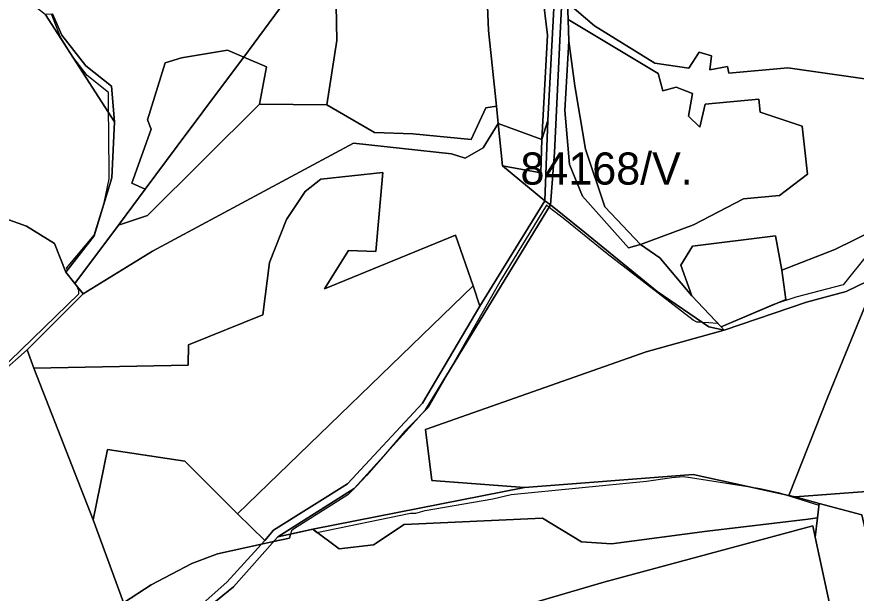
# Model space of a CAD drawing. Extents: x -477304 to -465429, y -1159113 to -1149210.
# Drawn here: x -471033.3 to -470641.9, y -1151400.7 to -1151131.8 of the extents above; entities that cross this region are included whole.
import ezdxf

# ---------------------------------------------------------------- set-up
doc = ezdxf.new("R2010")
doc.units = 0
for name, color, linetype in [('BPEJ_s', 7, 'Continuous'), ('orna_s', 7, 'Continuous'), ('ostatni_s', 7, 'Continuous'), ('PUPFL_s', 7, 'Continuous'), ('trav_porost_s', 7, 'Continuous')]:
    doc.layers.add(name, color=color, linetype=linetype)

msp = doc.modelspace()

# ---------------------------------------------------------------- linework, layer by layer
at = {"layer": 'BPEJ_s'}
for points in [[(-471042.12, -1151297.64), (-471004.36, -1151260.95), (-471004.36, -1151259.45), (-471005.33, -1151257.27), (-471006.22, -1151256.17), (-471010.41, -1151250.96), (-471009.65, -1151249.98), (-471010.12, -1151249), (-470997.16, -1151233.63), (-470992.57, -1151218.54), (-470990.28, -1151207.4), (-470990.4, -1151184.85), (-470990.45, -1151176.53), (-470990.5, -1151167.09), (-471000.52, -1151159.2), (-471007.56, -1151149.81), (-471009.97, -1151145.97), (-471012.9, -1151141.28), (-471016.95, -1151130.82)], [(-471042.12, -1151297.64), (-471004.36, -1151260.95), (-471004.36, -1151259.45), (-471005.33, -1151257.27), (-471006.22, -1151256.17), (-471010.41, -1151250.96), (-471009.65, -1151249.98), (-471010.12, -1151249), (-470997.16, -1151233.63), (-470992.57, -1151218.54), (-470990.28, -1151207.4), (-470990.4, -1151184.85), (-470990.45, -1151176.53), (-470990.5, -1151167.09), (-471000.52, -1151159.2), (-471007.56, -1151149.81), (-471009.97, -1151145.97), (-471012.9, -1151141.28), (-471016.95, -1151130.82)], [(-470636.6, -1151242.6), (-470647.91, -1151256.89), (-470670.09, -1151262.65), (-470680.39, -1151266.07), (-470704.83, -1151276.48), (-470706.5, -1151274.72), (-470706.78, -1151274.81), (-470710.56, -1151274.56), (-470713.79, -1151274.34), (-470714.92, -1151274.26), (-470716.17, -1151274.17), (-470717.55, -1151273.48), (-470717.88, -1151273.32), (-470757.98, -1151242.39), (-470778.46, -1151225.75), (-470783.58, -1151221.91), (-470785.19, -1151220.62), (-470786.37, -1151219.68), (-470807.47, -1151254.33), (-470831.39, -1151296.45), (-470841.39, -1151314.06), (-470844.19, -1151316.92), (-470846.79, -1151319.58), (-470852.27, -1151325.16), (-470862.25, -1151336.69), (-470870.18, -1151345.85), (-470874.77, -1151350.55), (-470876.19, -1151352), (-470878.93, -1151354.81), (-470904.32, -1151370.81), (-470905.17, -1151371.66), (-470905.59, -1151373.08)], [(-470636.6, -1151242.6), (-470647.91, -1151256.89), (-470670.09, -1151262.65), (-470680.39, -1151266.07), (-470704.83, -1151276.48), (-470706.5, -1151274.72), (-470706.78, -1151274.81), (-470710.56, -1151274.56), (-470713.79, -1151274.34), (-470714.92, -1151274.26), (-470716.17, -1151274.17), (-470717.55, -1151273.48), (-470717.88, -1151273.32), (-470757.98, -1151242.39), (-470778.46, -1151225.75), (-470783.58, -1151221.91), (-470785.19, -1151220.62), (-470786.37, -1151219.68), (-470807.47, -1151254.33), (-470831.39, -1151296.45), (-470841.39, -1151314.06), (-470844.19, -1151316.92), (-470846.79, -1151319.58), (-470852.27, -1151325.16), (-470862.25, -1151336.69), (-470870.18, -1151345.85), (-470874.77, -1151350.55), (-470876.19, -1151352), (-470878.93, -1151354.81), (-470904.32, -1151370.81), (-470905.17, -1151371.66)], [(-470983.47, -1151405.15), (-470970.66, -1151396.83), (-470951.67, -1151386.81), (-470939.73, -1151382.33), (-470919.16, -1151377.81), (-470913.56, -1151376.58), (-470906.15, -1151374.96), (-470905.59, -1151373.08), (-470895.32, -1151370.86), (-470893.33, -1151372.32), (-470849.71, -1151363.34), (-470847.15, -1151363.34), (-470842.88, -1151362.06), (-470811.31, -1151356.73), (-470802.78, -1151354.59), (-470739.64, -1151348.41), (-470727.9, -1151346.7), (-470722.57, -1151346.27), (-470719.16, -1151346.7), (-470692.38, -1151350.93), (-470686.73, -1151351.82), (-470678.2, -1151353.74), (-470674.67, -1151354.84), (-470659.26, -1151359.66), (-470659.16, -1151358.78), (-470639.21, -1151364.17)], [(-470905.17, -1151371.66), (-470905.59, -1151373.08), (-470895.32, -1151370.86), (-470893.33, -1151372.32), (-470849.71, -1151363.34), (-470847.15, -1151363.34), (-470842.88, -1151362.06), (-470811.31, -1151356.73), (-470802.78, -1151354.59), (-470739.64, -1151348.41), (-470727.9, -1151346.7), (-470722.57, -1151346.27), (-470719.16, -1151346.7), (-470692.38, -1151350.93), (-470686.73, -1151351.82), (-470678.2, -1151353.74), (-470674.67, -1151354.84), (-470659.26, -1151359.66), (-470659.16, -1151358.78), (-470639.21, -1151364.17)], [(-470905.59, -1151373.08), (-470906.15, -1151374.96), (-470913.56, -1151376.58), (-470919.16, -1151377.81), (-470939.73, -1151382.33), (-470951.67, -1151386.81), (-470970.66, -1151396.83), (-470983.47, -1151405.15)]]:
    msp.add_lwpolyline(points, dxfattribs=at)
at = {"layer": 'orna_s'}
for points in [[(-470888.72, -1151172.84), (-470884.07, -1151142.88), (-470884.39, -1151126.35), (-470868.62, -1151124.45), (-470814.19, -1151119.17), (-470813.38, -1151138.1), (-470809.55, -1151173.54), (-470814.61, -1151174.3), (-470821.36, -1151189.07), (-470848.68, -1151186.41), (-470866.51, -1151185.75)], [(-470958.49, -1151192.15), (-470934.61, -1151160.14), (-470927.47, -1151150.56), (-470916.86, -1151155.17), (-470920.04, -1151172.55), (-470972.31, -1151224.43), (-470985.92, -1151228.95), (-470982.35, -1151224.16), (-470973.43, -1151212.19)]]:
    msp.add_lwpolyline(points, close=True, dxfattribs=at)
at = {"layer": 'ostatni_s'}
for points in [[(-470792.01, -1151112.44), (-470817.85, -1151090.08), (-470832.91, -1151081.93), (-470836.54, -1151075.71), (-470817.38, -1151087.04), (-470792.32, -1151109), (-470787.88, -1151114.04), (-470782.55, -1151121.89), (-470785.7, -1151180.12), (-470788.4, -1151189.05), (-470785.77, -1151140.4), (-470788.08, -1151120.92)], [(-470962.29, -1151422.12), (-470973.25, -1151432.33), (-470974.13, -1151430.07), (-470935.37, -1151395.57), (-470917.67, -1151376.18), (-470913.56, -1151371.34), (-470879.05, -1151349.73), (-470844.04, -1151312.05), (-470817.36, -1151266.85), (-470787.11, -1151217.59), (-470784.5, -1151219.49), (-470842.74, -1151315.09), (-470875.94, -1151351.84), (-470911.62, -1151374.39), (-470932.31, -1151397.8)], [(-470820.47, -1151257.28), (-470817.36, -1151266.85), (-470844.04, -1151312.05), (-470879.05, -1151349.73), (-470913.56, -1151371.34), (-470917.67, -1151376.18), (-470930.38, -1151363.63)]]:
    msp.add_lwpolyline(points, close=True, dxfattribs=at)
for points in [[(-470777.96, -1151099.12), (-470779.91, -1151139.57), (-470782.63, -1151195.1), (-470784.5, -1151219.49), (-470787.11, -1151217.59), (-470785.7, -1151180.12), (-470782.55, -1151121.89)], [(-470605.14, -1151217.31), (-470651.85, -1151240.37), (-470676.59, -1151249.98), (-470679.53, -1151233.96), (-470718.15, -1151238.78), (-470723.63, -1151247.73), (-470718.6, -1151261.97), (-470733.49, -1151244.23), (-470742.45, -1151237.98), (-470717.8, -1151228.83), (-470694.5, -1151216.68), (-470677.69, -1151215.2), (-470664.6, -1151205.14), (-470667.12, -1151182.75), (-470686.6, -1151176.34), (-470687.36, -1151170.16), (-470712.38, -1151172.57), (-470714.75, -1151183.23), (-470720.07, -1151178.17), (-470718.29, -1151167.63), (-470725.88, -1151164.59), (-470732.12, -1151166.28), (-470734.23, -1151158.28), (-470776.2, -1151133.03), (-470776.43, -1151125.24), (-470763.89, -1151136), (-470735.72, -1151153.42), (-470719.92, -1151155.78), (-470715.06, -1151148.22), (-470709.38, -1151150.06), (-470710.16, -1151156.49), (-470701.96, -1151155.03), (-470701.32, -1151158.03), (-470673.69, -1151155.51), (-470621.61, -1151163.1)]]:
    msp.add_lwpolyline(points, dxfattribs=at)
at = {"layer": 'PUPFL_s'}
for points in [[(-471024.31, -1150922.1), (-471015.5, -1150948.59), (-471006.61, -1150966.5), (-470998.18, -1150973.32), (-471023.42, -1151049.71), (-471037.17, -1151091.27), (-471043.93, -1151111.72), (-471020.07, -1151130.5), (-470987.69, -1151180.82), (-470989.01, -1151206.83), (-470997.27, -1151233.99), (-471010.41, -1151250.96), (-471015.65, -1151237.49), (-471028.74, -1151229.44), (-471044.97, -1151223.64), (-471058.71, -1151222.62), (-471088.39, -1151200.9), (-471125.12, -1151196.85), (-471163.12, -1151220.22), (-471179.28, -1151222.33), (-471185.57, -1151225.85), (-471242.44, -1151210.94)], [(-470776.43, -1151125.24), (-470776.2, -1151133.03), (-470775.81, -1151143.21), (-470777.67, -1151175.56), (-470775.51, -1151200.67), (-470769.58, -1151215.51), (-470748.13, -1151239.64), (-470742.45, -1151237.98), (-470733.49, -1151244.23), (-470718.6, -1151261.97), (-470704.83, -1151276.48), (-470703.52, -1151277.94), (-470710.64, -1151276.5), (-470734.76, -1151259.91), (-470768.42, -1151232.43), (-470784.5, -1151219.49), (-470782.63, -1151195.1), (-470779.91, -1151139.57), (-470777.96, -1151099.12)], [(-471242.44, -1151210.94), (-471185.57, -1151225.85), (-471179.28, -1151222.33), (-471163.12, -1151220.22), (-471125.12, -1151196.85), (-471088.39, -1151200.9), (-471058.71, -1151222.62), (-471044.97, -1151223.64), (-471028.74, -1151229.44), (-471015.65, -1151237.49), (-471010.41, -1151250.96), (-471006.22, -1151256.17), (-471002.36, -1151260.96), (-471028.51, -1151287.09), (-471040.7, -1151298.11), (-471082.91, -1151322.75), (-471151.74, -1151356.99), (-471188.39, -1151385.35), (-471219.82, -1151417.84), (-471244.99, -1151467.4), (-471223.54, -1151498.69), (-471405.46, -1151514.25)]]:
    msp.add_lwpolyline(points, dxfattribs=at)
for points in [[(-471012.26, -1151140.34), (-471001.1, -1151154.62), (-470989.11, -1151164.1), (-470987.69, -1151180.82), (-471020.07, -1151130.5), (-471016.59, -1151130.42)], [(-470824.15, -1151197.72), (-470815.77, -1151192.91), (-470808.86, -1151181.6), (-470806.86, -1151201.34), (-470787.11, -1151217.59), (-470817.36, -1151266.85), (-470820.47, -1151257.28), (-470828.78, -1151233.59), (-470889.74, -1151258.66), (-470878.54, -1151240.88), (-470865.83, -1151241.21), (-470862.58, -1151204.35), (-470891.59, -1151207.54), (-470898.82, -1151213.36), (-470907.49, -1151226.29), (-470915.43, -1151246.42), (-470918.51, -1151270.81), (-470953.22, -1151284.76), (-470953.39, -1151294.32), (-471025.32, -1151295.71), (-471028.51, -1151287.09), (-471002.36, -1151260.96), (-470969.95, -1151241.09), (-470876.28, -1151190.73), (-470830.59, -1151195.65)], [(-470703.52, -1151277.94), (-470704.83, -1151276.48), (-470674.74, -1151263.66), (-470676.59, -1151249.98), (-470651.85, -1151240.37), (-470605.14, -1151217.31), (-470602.52, -1151216.81), (-470548.75, -1151203.84), (-470572.35, -1151223.33), (-470632.08, -1151252.99), (-470646.62, -1151259.97), (-470665, -1151264.97)], [(-470734.76, -1151259.91), (-470710.64, -1151276.5), (-470703.52, -1151277.94), (-470739.78, -1151288.15), (-470842.64, -1151324.3), (-470839.68, -1151348.07), (-470796.48, -1151351.46), (-470895.32, -1151370.86), (-470911.62, -1151374.39), (-470875.94, -1151351.84), (-470842.74, -1151315.09), (-470784.5, -1151219.49), (-470768.42, -1151232.43)], [(-470590.97, -1151349.83), (-470620.51, -1151352.03), (-470670.37, -1151355.75), (-470673.29, -1151355.15), (-470654.9, -1151308.72), (-470632.08, -1151252.99), (-470572.35, -1151223.33), (-470517.26, -1151227.82), (-470439, -1151236.7), (-470443.21, -1151256.74), (-470443.16, -1151314.78), (-470441.39, -1151338.67), (-470491.25, -1151342.38), (-470541.11, -1151346.11)], [(-470717.94, -1151345.28), (-470796.48, -1151351.46), (-470839.68, -1151348.07), (-470842.64, -1151324.3), (-470739.78, -1151288.15), (-470703.52, -1151277.94), (-470665, -1151264.97), (-470646.62, -1151259.97), (-470632.08, -1151252.99), (-470654.9, -1151308.72), (-470673.29, -1151355.15)], [(-470990.99, -1151333.67), (-470955, -1151339.12), (-470930.38, -1151363.63), (-470917.67, -1151376.18), (-470935.37, -1151395.57), (-470974.13, -1151430.07), (-470977.25, -1151422.05), (-470997.73, -1151366.52)], [(-470487.69, -1151449.23), (-470519.77, -1151460.89), (-470534.69, -1151466.31), (-470562.32, -1151473.27), (-470611.28, -1151484.38), (-470639.21, -1151364.17), (-470659.16, -1151358.78), (-470670.37, -1151355.75), (-470620.51, -1151352.03), (-470590.97, -1151349.83), (-470541.11, -1151346.11), (-470491.25, -1151342.38), (-470441.39, -1151338.67), (-470435.44, -1151377.36), (-470428.21, -1151427.6)], [(-470659.95, -1151365.5), (-470664.34, -1151366.1), (-470711.32, -1151371.69), (-470756, -1151377.72), (-470769.97, -1151376.79), (-470788.16, -1151365.67), (-470852.58, -1151368.62), (-470866.92, -1151378.17), (-470882.9, -1151379.95), (-470895.32, -1151370.86), (-470796.48, -1151351.46), (-470717.94, -1151345.28), (-470673.29, -1151355.15), (-470670.37, -1151355.75), (-470659.16, -1151358.78)]]:
    msp.add_lwpolyline(points, close=True, dxfattribs=at)
at = {"layer": 'trav_porost_s'}
for points in [[(-470621.61, -1151163.1), (-470673.69, -1151155.51), (-470701.32, -1151158.03), (-470701.96, -1151155.03), (-470710.16, -1151156.49), (-470709.38, -1151150.06), (-470715.06, -1151148.22), (-470719.92, -1151155.78), (-470735.72, -1151153.42), (-470763.89, -1151136), (-470776.43, -1151125.24), (-470775.49, -1151100.58), (-470767.92, -1151085.13), (-470754.26, -1151069.47), (-470744.86, -1151057.08), (-470721.74, -1151035.36), (-470695.05, -1151027.9), (-470681.61, -1151036.95), (-470676.86, -1151034.97), (-470670.69, -1151041.24), (-470671.97, -1151043.67), (-470654.09, -1151063.43), (-470632.72, -1151041.79)], [(-470910.74, -1151128.13), (-470927.47, -1151150.56), (-470934.99, -1151147.29), (-470956.41, -1151150.96), (-470964.16, -1151153.18), (-470972.4, -1151179.87), (-470970.57, -1151184.18), (-470979.7, -1151209.34), (-470973.43, -1151212.19), (-470982.35, -1151224.16), (-470985.92, -1151228.95), (-471006.22, -1151256.17), (-471010.41, -1151250.96), (-470997.27, -1151233.99), (-470989.01, -1151206.83), (-470987.69, -1151180.82), (-470989.11, -1151164.1), (-471001.1, -1151154.62), (-471012.26, -1151140.34), (-471016.59, -1151130.42)]]:
    msp.add_lwpolyline(points, dxfattribs=at)
for points in [[(-470788.4, -1151189.05), (-470808.86, -1151181.6), (-470809.55, -1151173.54), (-470813.38, -1151138.1), (-470814.19, -1151119.17), (-470814.44, -1151110.8), (-470832.91, -1151081.93), (-470817.85, -1151090.08), (-470792.01, -1151112.44), (-470788.08, -1151120.92), (-470785.77, -1151140.4)], [(-470910.74, -1151128.13), (-470893.77, -1151105.37), (-470886.78, -1151084.62), (-470885.17, -1151085.14), (-470869.49, -1151119.5), (-470868.62, -1151124.45), (-470884.39, -1151126.35), (-470884.07, -1151142.88), (-470888.72, -1151172.84), (-470920.04, -1151172.55), (-470916.86, -1151155.17), (-470927.47, -1151150.56)], [(-470686.6, -1151176.34), (-470667.12, -1151182.75), (-470664.6, -1151205.14), (-470677.69, -1151215.2), (-470694.5, -1151216.68), (-470717.8, -1151228.83), (-470742.45, -1151237.98), (-470759.02, -1151220.44), (-470768.06, -1151193.51), (-470773.09, -1151163.93), (-470775.81, -1151143.21), (-470776.2, -1151133.03), (-470734.23, -1151158.28), (-470732.12, -1151166.28), (-470725.88, -1151164.59), (-470718.29, -1151167.63), (-470720.07, -1151178.17), (-470714.75, -1151183.23), (-470712.38, -1151172.57), (-470687.36, -1151170.16)], [(-470775.81, -1151143.21), (-470773.09, -1151163.93), (-470768.06, -1151193.51), (-470759.02, -1151220.44), (-470742.45, -1151237.98), (-470748.13, -1151239.64), (-470769.58, -1151215.51), (-470775.51, -1151200.67), (-470777.67, -1151175.56)], [(-470972.4, -1151179.87), (-470964.16, -1151153.18), (-470956.41, -1151150.96), (-470934.99, -1151147.29), (-470927.47, -1151150.56), (-470934.61, -1151160.14), (-470958.49, -1151192.15), (-470973.43, -1151212.19), (-470979.7, -1151209.34), (-470970.57, -1151184.18)], [(-470815.77, -1151192.91), (-470824.15, -1151197.72), (-470830.59, -1151195.65), (-470876.28, -1151190.73), (-470969.95, -1151241.09), (-471002.36, -1151260.96), (-471006.22, -1151256.17), (-470985.92, -1151228.95), (-470972.31, -1151224.43), (-470920.04, -1151172.55), (-470888.72, -1151172.84), (-470866.51, -1151185.75), (-470848.68, -1151186.41), (-470821.36, -1151189.07), (-470814.61, -1151174.3), (-470809.55, -1151173.54), (-470808.86, -1151181.6)], [(-470788.4, -1151189.05), (-470788.95, -1151204.57), (-470806.86, -1151201.34), (-470808.86, -1151181.6)], [(-470788.95, -1151204.57), (-470788.4, -1151189.05), (-470785.7, -1151180.12), (-470787.11, -1151217.59), (-470806.86, -1151201.34)], [(-470828.78, -1151233.59), (-470820.47, -1151257.28), (-470930.38, -1151363.63), (-470955, -1151339.12), (-470990.99, -1151333.67), (-470997.73, -1151366.52), (-471025.32, -1151295.71), (-470953.39, -1151294.32), (-470953.22, -1151284.76), (-470918.51, -1151270.81), (-470915.43, -1151246.42), (-470907.49, -1151226.29), (-470898.82, -1151213.36), (-470891.59, -1151207.54), (-470862.58, -1151204.35), (-470865.83, -1151241.21), (-470878.54, -1151240.88), (-470889.74, -1151258.66)], [(-470704.83, -1151276.48), (-470718.6, -1151261.97), (-470723.63, -1151247.73), (-470718.15, -1151238.78), (-470679.53, -1151233.96), (-470676.59, -1151249.98), (-470674.74, -1151263.66)], [(-471037.25, -1151446.67), (-471043.44, -1151430.56), (-471082.91, -1151322.75), (-471040.7, -1151298.11), (-471028.51, -1151287.09), (-471025.32, -1151295.71), (-470997.73, -1151366.52), (-470977.25, -1151422.05), (-470984.9, -1151424.48), (-471007.3, -1151437.32), (-471009.08, -1151435.33), (-471027.55, -1151443.8)], [(-470639.21, -1151364.17), (-470611.28, -1151484.38), (-470634.84, -1151488.73), (-470641.21, -1151489.9), (-470646.26, -1151442.95), (-470661.01, -1151374.58), (-470659.95, -1151365.5), (-470659.16, -1151358.78)], [(-470866.92, -1151378.17), (-470852.58, -1151368.62), (-470788.16, -1151365.67), (-470769.97, -1151376.79), (-470756, -1151377.72), (-470711.32, -1151371.69), (-470664.34, -1151366.1), (-470659.95, -1151365.5), (-470661.01, -1151374.58), (-470662.06, -1151369.29), (-470759.57, -1151395.55), (-470843.37, -1151420.05), (-470841.32, -1151439.75), (-470861.77, -1151442.03), (-470874.33, -1151411.15), (-470960.19, -1151438.89), (-470962.29, -1151422.12), (-470932.31, -1151397.8), (-470911.62, -1151374.39), (-470895.32, -1151370.86), (-470882.9, -1151379.95)], [(-470739.2, -1151466.04), (-470733.72, -1151491.42), (-470804.78, -1151518.1), (-470843.37, -1151420.05), (-470759.57, -1151395.55), (-470662.06, -1151369.29), (-470661.01, -1151374.58), (-470646.26, -1151442.95)]]:
    msp.add_lwpolyline(points, close=True, dxfattribs=at)

# ---------------------------------------------------------------- texts
at = {"layer": 'BPEJ_s'}
msp.add_text('84168/V.', height=15, dxfattribs=at).set_placement((-470798.41, -1151210.07))

doc.saveas('drawing.dxf')
